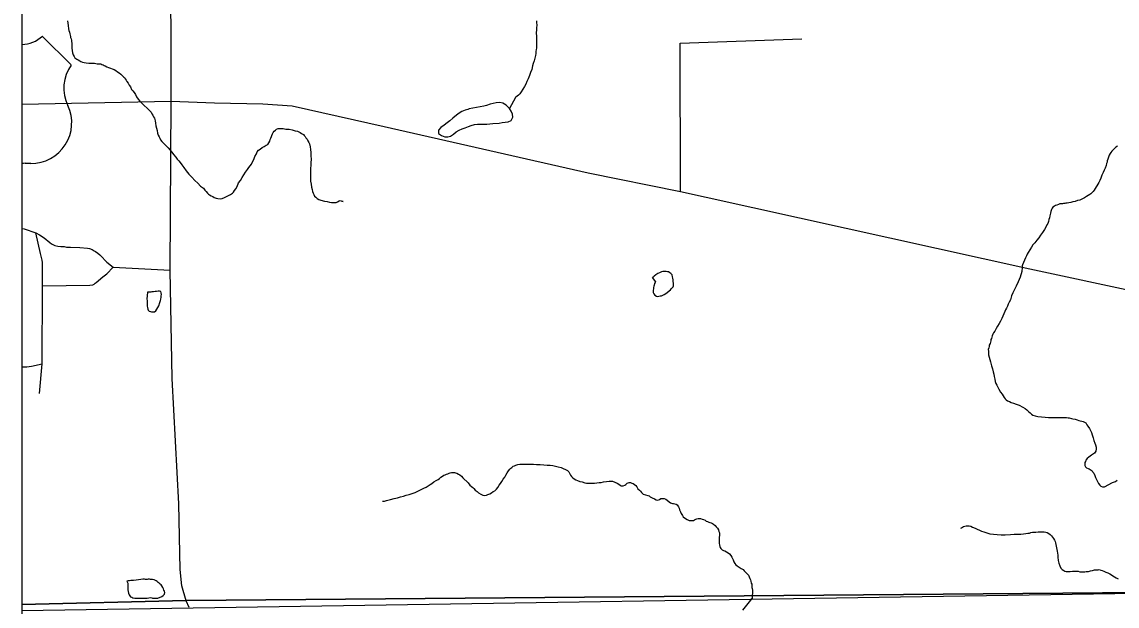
# Model space of a CAD drawing. Extents: x 103424 to 286016, y 38711 to 110967.
# Drawn here: x 103424 to 114482, y 96520 to 102413 of the extents above; entities that cross this region are included whole.
import ezdxf

# ---------------------------------------------------------------- set-up
doc = ezdxf.new("R2010")
doc.units = 0
for name, color, linetype in [('GM_X_City_Street', 7, 'Continuous'), ('GM_X_Corporation', 7, 'Continuous'), ('GM_X_Minor_Lake', 7, 'Continuous'), ('GM_X_Minor_River', 7, 'Continuous'), ('GM_X_State_Route', 7, 'Continuous'), ('GM_X_State_Shield', 7, 'Continuous'), ('GM_X_US_Route', 7, 'Continuous')]:
    doc.layers.add(name, color=color, linetype=linetype)

msp = doc.modelspace()

# ---------------------------------------------------------------- linework, layer by layer
at = {"layer": 'GM_X_City_Street'}
for p, q in [((110071, 102200), (111299, 102244)), ((110075, 100701), (110071, 102200)), ((104346, 99940), (104922, 99908))]:
    msp.add_line(p, q, dxfattribs=at)
for points in [[(103424, 100328), (103447, 100325), (103564, 100286), (103600, 100264), (103648, 100235), (103706, 100189), (103723, 100174), (103756, 100158), (103786, 100151), (103816, 100148), (103849, 100146), (103875, 100142), (103916, 100141), (104009, 100138), (104085, 100132), (104105, 100127), (104133, 100117), (104153, 100104), (104167, 100096), (104190, 100079), (104209, 100065), (104218, 100057), (104281, 99988), (104346, 99940)], [(103602, 98665), (103630, 98964), (103633, 99750), (103633, 99959), (103631, 99985), (103629, 100011), (103611, 100076), (103564, 100286)], [(103633, 99750), (104110, 99756), (104139, 99761), (104153, 99769), (104162, 99776), (104173, 99784), (104240, 99840), (104280, 99872), (104346, 99940)], [(103424, 98933), (103439, 98933), (103475, 98934), (103520, 98941), (103630, 98964)]]:
    msp.add_lwpolyline(points, dxfattribs=at)
at = {"layer": 'GM_X_Corporation'}
for points in [[(119699, 110967), (103424, 110967), (103424, 96535), (105082, 96575), (115542, 96665), (117026, 96688), (119664, 96690), (119706, 99064), (119710, 99446), (119721, 106006), (119720, 106323), (119717, 106543)], [(103424, 96535), (103424, 38711), (175680, 38711), (175680, 110967), (119699, 110967), (119717, 106543), (119720, 106323), (119721, 106006), (119710, 99446), (119706, 99064), (119664, 96690), (117026, 96688), (115542, 96665), (105082, 96575)], [(119675, 110967), (103424, 110967), (103424, 96476), (115542, 96665), (117026, 96688), (119664, 96690), (119682, 104183)], [(119699, 110967), (103424, 110967), (103424, 96535), (105082, 96575), (115542, 96665), (117026, 96688), (119664, 96690), (119706, 99064), (119710, 99446), (119721, 106006), (119720, 106323), (119717, 106543)]]:
    msp.add_lwpolyline(points, close=True, dxfattribs=at)
msp.add_lwpolyline([(119639, 84505), (119642, 85722), (119634, 87733), (119634, 87813), (119634, 87824), (119641, 89532), (119665, 94024), (119664, 96690), (117026, 96688), (115542, 96665), (105082, 96575), (103424, 96535), (103424, 70905)], dxfattribs=at)
at = {"layer": 'GM_X_Minor_Lake'}
for points in [[(107629, 101289), (107661, 101267), (107693, 101255), (107724, 101253), (107752, 101261), (107782, 101282), (107810, 101306), (107840, 101322), (107870, 101334), (107900, 101345), (107932, 101357), (107960, 101367), (107995, 101377), (108025, 101382), (108119, 101382), (108149, 101384), (108178, 101388), (108242, 101393), (108272, 101397), (108304, 101403), (108334, 101407), (108363, 101420), (108380, 101452), (108376, 101484), (108364, 101512), (108346, 101541), (108313, 101573), (108281, 101595), (108249, 101599), (108213, 101598)], [(107939, 101535), (107927, 101530), (107899, 101522), (107867, 101508), (107839, 101492), (107811, 101471), (107775, 101443), (107745, 101414), (107717, 101394), (107687, 101372), (107655, 101349), (107631, 101321), (107629, 101289)], [(108213, 101598), (108182, 101592), (108152, 101584), (108116, 101570), (108088, 101563), (107939, 101535)], [(109971, 99711), (109982, 99723), (109998, 99740), (110002, 99750), (110003, 99764), (110003, 99778), (110001, 99796), (109998, 99812), (109996, 99827), (109994, 99843), (109988, 99863), (109975, 99875), (109965, 99883), (109951, 99891), (109941, 99892), (109928, 99894), (109918, 99894), (109908, 99896), (109894, 99896), (109882, 99892), (109860, 99883), (109844, 99875), (109826, 99862), (109808, 99848), (109798, 99838), (109786, 99834)], [(109786, 99834), (109821, 99790), (109817, 99786), (109811, 99773), (109808, 99759), (109804, 99747), (109800, 99733), (109797, 99694), (109799, 99682), (109803, 99670), (109813, 99658), (109832, 99646), (109842, 99644), (109854, 99647), (109868, 99649), (109880, 99651), (109894, 99657), (109908, 99662), (109926, 99672), (109971, 99711)], [(104693, 99688), (104684, 99615), (104687, 99603), (104687, 99593), (104687, 99577), (104689, 99563), (104690, 99545), (104692, 99531), (104694, 99516), (104698, 99506), (104709, 99494), (104723, 99491), (104733, 99489), (104745, 99487), (104763, 99489), (104775, 99499), (104787, 99516), (104805, 99548), (104817, 99581)], [(104817, 99581), (104820, 99593), (104824, 99603), (104826, 99617), (104830, 99636), (104831, 99650), (104833, 99662), (104831, 99680), (104827, 99694), (104812, 99696), (104798, 99696), (104782, 99695), (104768, 99693), (104754, 99691), (104744, 99689), (104734, 99689), (104724, 99687), (104710, 99686), (104699, 99688), (104693, 99688)], [(104674, 96600), (104678, 96600), (104688, 96600), (104704, 96602), (104722, 96605), (104734, 96603), (104744, 96601), (104756, 96601), (104770, 96599), (104785, 96598), (104795, 96600), (104837, 96616), (104851, 96627), (104863, 96641), (104868, 96655), (104862, 96669), (104858, 96681), (104852, 96694), (104845, 96708), (104837, 96724), (104831, 96734), (104821, 96742), (104810, 96752), (104798, 96759), (104788, 96767), (104778, 96773), (104759, 96783), (104743, 96789), (104731, 96789), (104721, 96789), (104711, 96790), (104699, 96790), (104687, 96788), (104672, 96788), (104660, 96790), (104646, 96790), (104626, 96787), (104602, 96785), (104576, 96780), (104552, 96778), (104525, 96776), (104509, 96775), (104495, 96775), (104485, 96771), (104483, 96771)], [(104483, 96771), (104493, 96751), (104494, 96747), (104492, 96731), (104492, 96721), (104492, 96704), (104493, 96684), (104495, 96666), (104501, 96650), (104507, 96634), (104520, 96614), (104534, 96608), (104544, 96604), (104565, 96600), (104579, 96601), (104593, 96599), (104603, 96599), (104613, 96599), (104623, 96599), (104635, 96599), (104645, 96598), (104674, 96600)]]:
    msp.add_lwpolyline(points, dxfattribs=at)
at = {"layer": 'GM_X_Minor_River'}
for points in [[(103883, 102426), (103888, 102402), (103890, 102376), (103895, 102344), (103899, 102327), (103903, 102309), (103906, 102293), (103910, 102279), (103914, 102267), (103916, 102255), (103921, 102243), (103923, 102229), (103925, 102215), (103927, 102199), (103928, 102178), (103928, 102164), (103928, 102148), (103935, 102102), (103941, 102082), (103950, 102066), (103958, 102052), (103968, 102044), (103979, 102036), (103991, 102030), (104007, 102020), (104019, 102014), (104036, 102008), (104054, 102004), (104074, 102001), (104098, 101997), (104127, 101997), (104157, 101996), (104185, 101992), (104205, 101991), (104222, 101989), (104232, 101985), (104244, 101981), (104254, 101975), (104264, 101969), (104281, 101961), (104297, 101955), (104317, 101948), (104335, 101940), (104356, 101932), (104372, 101922), (104388, 101910), (104405, 101900), (104423, 101887), (104440, 101869), (104450, 101861), (104458, 101851), (104466, 101839), (104475, 101827), (104483, 101811), (104495, 101795), (104508, 101775), (104520, 101757), (104531, 101733), (104545, 101717), (104557, 101701), (104570, 101681), (104582, 101659), (104599, 101635), (104615, 101615), (104632, 101597), (104648, 101581), (104697, 101533), (104716, 101515), (104728, 101503), (104736, 101487), (104747, 101471), (104753, 101457), (104761, 101441), (104770, 101417), (104774, 101391), (104777, 101366), (104783, 101342), (104788, 101318), (104794, 101290), (104801, 101270), (104809, 101254), (104815, 101240), (104824, 101224)], [(108621, 102407), (108622, 102379), (108620, 102354), (108619, 102326), (108617, 102310), (108617, 102294), (108618, 102278), (108618, 102261), (108620, 102239), (108621, 102215), (108621, 102185), (108619, 102171), (108618, 102150), (108616, 102134), (108614, 102114), (108612, 102096), (108609, 102075), (108603, 102049), (108596, 102021), (108586, 101994), (108580, 101970), (108571, 101935), (108559, 101903), (108548, 101872), (108534, 101840), (108522, 101812), (108511, 101785), (108499, 101763), (108465, 101708), (108458, 101697), (108450, 101687), (108438, 101675), (108424, 101663), (108408, 101650), (108346, 101541)], [(108621, 102425), (108621, 102407)], [(104824, 101224), (104838, 101206), (104858, 101188), (104879, 101164), (104900, 101142), (104920, 101120), (104939, 101098), (104955, 101076), (104978, 101050), (104992, 101030), (105007, 101012), (105023, 100994), (105040, 100970), (105058, 100944), (105081, 100912), (105108, 100878), (105141, 100846), (105171, 100815), (105200, 100787), (105227, 100755), (105256, 100735), (105270, 100717), (105284, 100701), (105297, 100687), (105307, 100677), (105319, 100669), (105333, 100659), (105350, 100652), (105366, 100642), (105384, 100636), (105403, 100632), (105427, 100630), (105447, 100633), (105469, 100641), (105531, 100672), (105549, 100685), (105561, 100697), (105571, 100711), (105583, 100730), (105596, 100754), (105612, 100789), (105632, 100815), (105647, 100844), (105665, 100872), (105683, 100899), (105701, 100923), (105716, 100944), (105730, 100962), (105742, 100979), (105752, 101001), (105766, 101027), (105777, 101054), (105791, 101084), (105799, 101101), (105814, 101119), (105828, 101131), (105848, 101146), (105870, 101156), (105890, 101169), (105906, 101177), (105916, 101193), (105926, 101210), (105932, 101226), (105938, 101240), (105943, 101256), (105947, 101269), (105955, 101285), (105961, 101297), (105971, 101311), (105983, 101322), (105995, 101332), (106011, 101338), (106021, 101338), (106037, 101339), (106061, 101337), (106087, 101333), (106122, 101330), (106154, 101324), (106183, 101316), (106205, 101311), (106233, 101297), (106248, 101289), (106266, 101277), (106274, 101267), (106283, 101257), (106291, 101243), (106303, 101229), (106312, 101213), (106320, 101197), (106328, 101183), (106335, 101153), (106339, 101127), (106342, 101097), (106342, 101064), (106343, 101028), (106341, 100993), (106340, 100965), (106338, 100939), (106337, 100913), (106337, 100882), (106338, 100850)], [(114486, 101159), (114470, 101151), (114452, 101132), (114440, 101118), (114430, 101108), (114420, 101095), (114411, 101085), (114403, 101069), (114395, 101049), (114389, 101028), (114383, 101012), (114380, 100998), (114374, 100984), (114370, 100965), (114360, 100939), (114351, 100917), (114341, 100894), (114329, 100866), (114318, 100837), (114308, 100813), (114296, 100793), (114286, 100776), (114261, 100733), (114251, 100715), (114239, 100703), (114229, 100693), (114215, 100680), (114205, 100672), (114191, 100662), (114173, 100651), (114151, 100637), (114127, 100626), (114105, 100616), (114083, 100610), (114057, 100603), (114035, 100597), (114013, 100592), (113993, 100588), (113979, 100586), (113965, 100584), (113953, 100581), (113942, 100581), (113932, 100579), (113916, 100579), (113904, 100577), (113890, 100572), (113874, 100566), (113860, 100560), (113850, 100556)], [(106338, 100850), (106338, 100808), (106343, 100775), (106347, 100747), (106354, 100723), (106358, 100703), (106365, 100685), (106371, 100671), (106379, 100657), (106392, 100645), (106406, 100633), (106422, 100623), (106442, 100615), (106479, 100606), (106505, 100600), (106528, 100594), (106550, 100590), (106566, 100591), (106582, 100591), (106596, 100593), (106610, 100599), (106626, 100608), (106638, 100610), (106655, 100604), (106669, 100602), (106655, 100604), (106669, 100602)], [(113850, 100556), (113834, 100543), (113826, 100533), (113818, 100521), (113813, 100501), (113809, 100484), (113807, 100470), (113803, 100456), (113799, 100438), (113794, 100420), (113788, 100399), (113782, 100381), (113772, 100365), (113763, 100342), (113747, 100318), (113729, 100289), (113709, 100263), (113690, 100234), (113670, 100212), (113652, 100185), (113632, 100165), (113619, 100142), (113583, 100087), (113573, 100071), (113566, 100053), (113556, 100032), (113546, 100010), (113536, 99985), (113527, 99963), (113523, 99953), (113523, 99937), (113520, 99894), (113502, 99839), (113483, 99791), (113462, 99746), (113442, 99707), (113428, 99679), (113417, 99650), (113405, 99610), (113392, 99585), (113382, 99565), (113374, 99545), (113364, 99526), (113356, 99510), (113349, 99492), (113339, 99467), (113327, 99445), (113318, 99422), (113306, 99394), (113290, 99370), (113274, 99343), (113261, 99319), (113247, 99294), (113235, 99276), (113227, 99262), (113221, 99247), (113216, 99233), (113212, 99221), (113208, 99209), (113206, 99197), (113202, 99182), (113199, 99170), (113191, 99152), (113189, 99140), (113185, 99126), (113181, 99109), (113182, 99093), (113182, 99073), (113184, 99055), (113204, 98984), (113214, 98944), (113223, 98914), (113231, 98884), (113236, 98860), (113242, 98835), (113247, 98809), (113251, 98787), (113258, 98765), (113266, 98747), (113276, 98729), (113289, 98707), (113304, 98677), (113320, 98659), (113330, 98641), (113343, 98625), (113353, 98611), (113363, 98599), (113376, 98591), (113394, 98583), (113412, 98575), (113437, 98567), (113463, 98558), (113493, 98546), (113530, 98528), (113552, 98513), (113571, 98499), (113587, 98483), (113604, 98469), (113618, 98457), (113632, 98447), (113653, 98439)], [(113653, 98439), (113683, 98432), (113717, 98428), (113754, 98425), (113790, 98423), (113837, 98422), (113871, 98422), (113901, 98423), (113929, 98423), (113952, 98423), (113972, 98422), (113988, 98420), (113998, 98420), (114020, 98412), (114035, 98410), (114059, 98405), (114079, 98399), (114097, 98393), (114140, 98382), (114152, 98376), (114167, 98368), (114177, 98348), (114185, 98336), (114204, 98310), (114214, 98292), (114223, 98270), (114231, 98246), (114240, 98217), (114248, 98189), (114257, 98163), (114265, 98145), (114269, 98123), (114270, 98105), (114268, 98084), (114252, 98062), (114222, 98041), (114196, 98023), (114178, 98010), (114165, 97992), (114161, 97980), (114157, 97968), (114155, 97954), (114157, 97937), (114164, 97923), (114174, 97913), (114188, 97908), (114200, 97904), (114219, 97892), (114229, 97884), (114237, 97872), (114248, 97860), (114258, 97836), (114264, 97816), (114273, 97796), (114283, 97776), (114294, 97755), (114306, 97739), (114318, 97730), (114335, 97724), (114355, 97722), (114435, 97766), (114465, 97778), (114483, 97789)], [(107066, 97579), (107084, 97577), (107104, 97586), (107146, 97596), (107184, 97605), (107217, 97613), (107245, 97622), (107275, 97628), (107303, 97637), (107333, 97645), (107363, 97656), (107393, 97667), (107421, 97679), (107447, 97692), (107483, 97708), (107505, 97721), (107525, 97733), (107545, 97746), (107563, 97758), (107583, 97772), (107605, 97785), (107625, 97797), (107639, 97808), (107655, 97820), (107671, 97830), (107683, 97841), (107699, 97845), (107711, 97851), (107723, 97855), (107737, 97860), (107749, 97864), (107761, 97866), (107774, 97868), (107792, 97866), (107802, 97863), (107814, 97859), (107832, 97851), (107845, 97843), (107861, 97831), (107877, 97815), (107929, 97763), (107947, 97741), (107964, 97725), (107978, 97716), (107988, 97706), (107999, 97690), (108019, 97676), (108035, 97662), (108056, 97650), (108078, 97638), (108098, 97636), (108114, 97639), (108128, 97645), (108147, 97651), (108165, 97662), (108183, 97674), (108198, 97684), (108216, 97699), (108228, 97717), (108242, 97738), (108256, 97756), (108270, 97776), (108283, 97801), (108299, 97821), (108311, 97842), (108323, 97864), (108337, 97885), (108350, 97901), (108360, 97911), (108372, 97919), (108384, 97930), (108398, 97936), (108412, 97940), (108430, 97947), (108450, 97951), (108471, 97953), (108489, 97953), (108507, 97952), (108529, 97950), (108551, 97952), (108590, 97953), (108620, 97949), (108656, 97948), (108693, 97946), (108727, 97943), (108757, 97941), (108786, 97938), (108812, 97932), (108838, 97926), (108867, 97919), (108934, 97887), (108946, 97873), (108955, 97855), (108963, 97841), (108973, 97827), (108986, 97815), (109000, 97805), (109016, 97795), (109035, 97786), (109057, 97778), (109079, 97772)], [(109079, 97772), (109108, 97764), (109126, 97761), (109144, 97759), (109166, 97759), (109184, 97760), (109205, 97760), (109227, 97762), (109251, 97765), (109273, 97767), (109297, 97773), (109325, 97778), (109354, 97780), (109388, 97779), (109412, 97771), (109433, 97761), (109451, 97749), (109465, 97739), (109476, 97733), (109486, 97732), (109496, 97734), (109510, 97740), (109520, 97746), (109536, 97759), (109554, 97767), (109568, 97767), (109582, 97761), (109594, 97755), (109609, 97746), (109621, 97736), (109633, 97722), (109644, 97704), (109658, 97690), (109668, 97678), (109681, 97664), (109695, 97650), (109742, 97636), (109758, 97631), (109768, 97623), (109788, 97611), (109811, 97601), (109829, 97591), (109843, 97589), (109861, 97594), (109875, 97604), (109889, 97606), (109908, 97604), (109924, 97597), (109940, 97587), (109959, 97571), (109971, 97561), (109981, 97557), (109993, 97555), (110003, 97553), (110017, 97551), (110030, 97548), (110040, 97540), (110054, 97520), (110061, 97508), (110065, 97489), (110073, 97471), (110080, 97455), (110088, 97445), (110092, 97435), (110102, 97419), (110123, 97403), (110141, 97394), (110162, 97384), (110206, 97384), (110216, 97389), (110228, 97395), (110240, 97399), (110252, 97403), (110264, 97403), (110276, 97402), (110291, 97398), (110307, 97394), (110321, 97386), (110331, 97378), (110345, 97372), (110358, 97366), (110370, 97363), (110382, 97359), (110396, 97353), (110408, 97345), (110423, 97333), (110435, 97319), (110447, 97305), (110456, 97289), (110460, 97273), (110466, 97259), (110467, 97247), (110467, 97231), (110465, 97216), (110463, 97196), (110464, 97178), (110464, 97164), (110464, 97152), (110466, 97138), (110469, 97122), (110473, 97111)], [(112905, 97305), (112912, 97309), (112922, 97315), (112932, 97321), (112944, 97326), (112958, 97328), (112972, 97330), (112989, 97330), (113005, 97326), (113023, 97317), (113049, 97307), (113070, 97295), (113092, 97285), (113113, 97275), (113137, 97268), (113165, 97258), (113198, 97250), (113234, 97245), (113271, 97241), (113311, 97238), (113353, 97239), (113406, 97241), (113442, 97244), (113478, 97244), (113509, 97245), (113535, 97247), (113559, 97252), (113581, 97254), (113597, 97256), (113611, 97261), (113628, 97265), (113646, 97267), (113662, 97267), (113686, 97270), (113706, 97270), (113726, 97270), (113745, 97269), (113761, 97265), (113775, 97261), (113791, 97253), (113806, 97243), (113818, 97229), (113830, 97215), (113841, 97201), (113849, 97185), (113855, 97171), (113859, 97157), (113862, 97141), (113866, 97125), (113877, 97074), (113879, 97054), (113882, 97034), (113882, 97012), (113885, 96980), (113893, 96951), (113902, 96925), (113914, 96903), (113928, 96887), (113943, 96877), (113955, 96871), (113967, 96870), (113985, 96868), (114007, 96870), (114032, 96871), (114054, 96871), (114076, 96871), (114088, 96871), (114104, 96866), (114115, 96866), (114127, 96864), (114141, 96864), (114155, 96864), (114169, 96867), (114193, 96869), (114213, 96875), (114233, 96880), (114253, 96884), (114274, 96886), (114290, 96886), (114302, 96887), (114316, 96883), (114332, 96877), (114349, 96871), (114367, 96863), (114389, 96854), (114408, 96844), (114424, 96834), (114440, 96824), (114457, 96814), (114473, 96804), (114491, 96796)], [(110473, 97111), (110479, 97099), (110495, 97086), (110506, 97082), (110522, 97076), (110538, 97068), (110554, 97058), (110569, 97046), (110581, 97030), (110592, 97012), (110604, 96986), (110613, 96966), (110621, 96948), (110633, 96936), (110645, 96926), (110676, 96906), (110686, 96900), (110705, 96887), (110715, 96875), (110727, 96865), (110735, 96855), (110750, 96841), (110760, 96831), (110768, 96813), (110773, 96799), (110779, 96785), (110783, 96770), (110788, 96752), (110792, 96742), (110792, 96730), (110794, 96718), (110794, 96708), (110797, 96696), (110801, 96680), (110798, 96597)], [(110794, 96597), (110700, 96477)]]:
    msp.add_lwpolyline(points, dxfattribs=at)
at = {"layer": 'GM_X_State_Route'}
msp.add_line((105112, 96504), (105083, 96572), dxfattribs=at)
for points in [[(105083, 96572), (105040, 96725), (105021, 96890), (105008, 97551), (104940, 98815), (104922, 99908), (104932, 101615), (104927, 103283), (104908, 104138), (104950, 104745), (104984, 105149), (105101, 106448), (105200, 107452), (105204, 107684), (105171, 107822), (104648, 109085), (104572, 109272), (104320, 109887), (103878, 110967)], [(105083, 96572), (105040, 96725), (105021, 96890), (105008, 97551), (104940, 98815), (104922, 99908), (104932, 101615)]]:
    msp.add_lwpolyline(points, dxfattribs=at)
at = {"layer": 'GM_X_State_Shield'}
for p, q in [((103424, 102187), (103424, 100985)), ((103922, 101979), (103630, 102271)), ((103455, 100987), (103513, 100987))]:
    msp.add_line(p, q, dxfattribs=at)
for centre, radius, start, end in [((103426, 102479), 292, 269.629, 314.427), ((104256, 101744), 409, 144.9991, 205.4529), ((103518, 101395), 409, 269.3617, 25.1681), ((103455, 100695), 292, 90, 96.1122)]:
    msp.add_arc(centre, radius, start, end, dxfattribs=at)
at = {"layer": 'GM_X_US_Route'}
msp.add_line((103424, 101582), (104932, 101615), dxfattribs=at)
for points in [[(104932, 101615), (105368, 101597), (105855, 101588), (106153, 101567), (107083, 101358), (109141, 100890), (110075, 100701), (110332, 100644)], [(104932, 101615), (105368, 101597), (105855, 101588), (106153, 101567), (107083, 101358), (109141, 100890), (110075, 100701), (110332, 100644)], [(110332, 100644), (113601, 99922), (114713, 99684)], [(110332, 100644), (113601, 99922), (114713, 99684)]]:
    msp.add_lwpolyline(points, dxfattribs=at)

doc.saveas('drawing.dxf')
